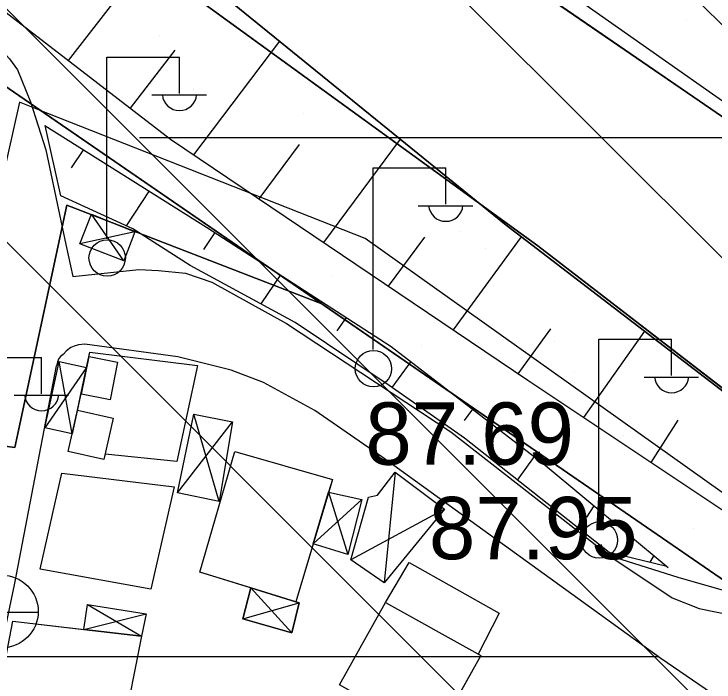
# Model space of a CAD drawing. Extents: x 417995 to 421451, y 4454518 to 4458015.
# Drawn here: x 420970.3 to 421037.7, y 4456904.5 to 4456968.8 of the extents above; entities that cross this region are included whole.
import ezdxf

# ---------------------------------------------------------------- set-up
doc = ezdxf.new("R2010")
doc.units = 0
for name, color, linetype in [('ADAKENARI', 7, 'Continuous'), ('B_Mesken', 7, 'Continuous'), ('B_Sundurma', 7, 'Continuous'), ('B_Teras', 7, 'Continuous'), ('Default', 7, 'Continuous'), ('Hid_Dere_Sulu_Yat_Gen', 7, 'Continuous'), ('IPTAL', 7, 'Continuous'), ('PL_AYA_BOLGE_PARKI', 7, 'Continuous'), ('PL_AYA_PARK_DINLENME', 7, 'Continuous'), ('PL_KON_ONE_100', 7, 'Continuous'), ('PL_TA_K_DERE', 7, 'Continuous'), ('S_Elektrik_Diregi', 7, 'Continuous'), ('S_Rogar_Kapagi', 7, 'Continuous'), ('Sev_Sevalti', 7, 'Continuous'), ('Sev_Sevustu', 7, 'Continuous'), ('Sev_Tarama', 7, 'Continuous'), ('SN_TR_SIVILASMA', 7, 'Continuous'), ('SN_TR_TASKIN', 7, 'Continuous'), ('TR_AZGELISME', 7, 'Continuous'), ('TR_PARKALANI', 7, 'Continuous'), ('Y_Kot_Noktasi', 7, 'Continuous'), ('Y_Yol_Kotu', 7, 'Continuous'), ('Yol_Kaldirim_kenari_bordurtasi', 7, 'Continuous'), ('Yol_Sose', 7, 'Continuous')]:
    doc.layers.add(name, color=color, linetype=linetype)

# ---------------------------------------------------------------- blocks, each defined once
blk = doc.blocks.new('POINT_DISPLAY')
at = {"layer": 'Default'}
blk.add_line((0, 0), (0, 0), dxfattribs=at)

msp = doc.modelspace()

# ---------------------------------------------------------------- linework, layer by layer
at = {"layer": 'ADAKENARI'}
for p, q in [((420914.393, 4457044.091), (421171.908, 4456867.366)), ((420910.154, 4457002.666), (421151.417, 4456836.669)), ((421020.784, 4456946.458), (420971.351, 4456982.356)), ((421144.367, 4456851.123), (421020.784, 4456946.458))]:
    msp.add_line(p, q, dxfattribs=at)
msp.add_lwpolyline([(420690.216, 4456727.843), (420702.22, 4456777.332), (420833.071, 4456758.074), (420825.432, 4456965.198), (420865.081, 4456963.286), (420875.966, 4456867.477), (420899.953, 4456867.196), (420905.321, 4456894.056), (420931.656, 4456891.548), (420934.382, 4456915.01), (420948.576, 4456912.552), (420950.111, 4456929.822), (420970.414, 4456927.03), (420975.429, 4456950.378), (420999.982, 4456940.861)], dxfattribs=at)
at = {"layer": 'B_Mesken'}
for points in [[(420986.032, 4456925.695), (420979.108, 4456926.415), (420978.991, 4456925.889), (420975.556, 4456926.652), (420976.438, 4456930.629), (420977.634, 4456936.232), (420988.01, 4456934.948)], [(420986.032, 4456925.695), (420979.108, 4456926.415), (420978.991, 4456925.889), (420975.556, 4456926.652), (420975.937, 4456928.371), (420976.438, 4456930.629), (420977.319, 4456934.758), (420977.634, 4456936.232), (420988.01, 4456934.948)], [(421000.995, 4456923.95), (420997.484, 4456912.175), (420988.247, 4456915.04), (420991.587, 4456926.669)], [(421000.995, 4456923.95), (421000.631, 4456922.73), (420999.15, 4456917.764), (420997.484, 4456912.176), (420993.129, 4456913.526), (420988.247, 4456915.04), (420991.587, 4456926.669)], [(420983.52, 4456913.393), (420972.865, 4456915.333), (420974.951, 4456924.575), (420985.752, 4456923.26)], [(420983.52, 4456913.393), (420972.865, 4456915.333), (420974.951, 4456924.575), (420985.752, 4456923.26)], [(421006.095, 4456912.12), (421008.382, 4456915.961), (421017.039, 4456911.074), (421015.047, 4456907.147), (421015.28, 4456907.018), (421010.795, 4456899.002), (421001.688, 4456904.196)], [(421012.966, 4456902.882), (421011.849, 4456900.885), (421010.795, 4456899.002), (421001.688, 4456904.196), (421006.095, 4456912.12), (421008.382, 4456915.961), (421017.039, 4456911.074), (421015.047, 4456907.147), (421015.28, 4456907.018)], [(420982.624, 4456908.874), (420980.794, 4456899.614), (420973.227, 4456900.156), (420968.402, 4456900.947), (420970.22, 4456910.32)], [(420977.047, 4456909.525), (420982.624, 4456908.875), (420980.794, 4456899.614), (420980.065, 4456899.666), (420973.227, 4456900.156), (420968.791, 4456900.884), (420968.402, 4456900.947), (420970.22, 4456910.32)]]:
    msp.add_lwpolyline(points, close=True, dxfattribs=at)
at = {"layer": 'B_Sundurma'}
for p, q in [((420980.905, 4456945.029), (420977.788, 4456949.516)), ((420981.98, 4456947.824), (420976.68, 4456946.661)), ((420975.937, 4456928.371), (420974.695, 4456935.326)), ((420977.319, 4456934.758), (420973.313, 4456928.938)), ((420990.085, 4456921.85), (420987.651, 4456930.256)), ((420986.075, 4456922.678), (420991.383, 4456929.519)), ((421007.054, 4456924.661), (421005.978, 4456914.02)), ((421000.631, 4456922.73), (421002.486, 4456916.745)), ((421003.821, 4456922.046), (420999.15, 4456917.764)), ((421011.804, 4456921.112), (421002.765, 4456916.209)), ((420993.129, 4456913.526), (420997.076, 4456909.203)), ((420977.409, 4456911.933), (420982.624, 4456908.874)), ((420992.377, 4456910.53), (420997.804, 4456912.068)), ((420977.047, 4456909.524), (420983.052, 4456911.01))]:
    msp.add_line(p, q, dxfattribs=at)
for points in [[(420981.98, 4456947.824), (420980.905, 4456945.029), (420976.68, 4456946.661), (420977.788, 4456949.516)], [(420981.98, 4456947.824), (420980.905, 4456945.029), (420976.68, 4456946.661), (420977.788, 4456949.516)], [(420977.319, 4456934.758), (420975.937, 4456928.371), (420973.313, 4456928.938), (420974.695, 4456935.326)], [(420977.319, 4456934.758), (420975.937, 4456928.371), (420973.313, 4456928.938), (420974.695, 4456935.326)], [(420990.085, 4456921.85), (420986.075, 4456922.678), (420987.651, 4456930.256), (420991.383, 4456929.519)], [(420990.085, 4456921.85), (420986.075, 4456922.678), (420987.651, 4456930.256), (420991.383, 4456929.519)], [(421007.054, 4456924.661), (421011.804, 4456921.112), (421005.978, 4456914.02), (421002.765, 4456916.209), (421004.466, 4456922.247), (421005.342, 4456922.459)], [(421007.055, 4456924.661), (421011.805, 4456921.112), (421005.978, 4456914.02), (421002.765, 4456916.209), (421004.466, 4456922.247), (421005.342, 4456922.459)], [(421000.631, 4456922.73), (421003.821, 4456922.046), (421002.486, 4456916.745), (420999.15, 4456917.764)], [(420999.15, 4456917.764), (421000.631, 4456922.73), (421003.821, 4456922.046), (421002.486, 4456916.745)], [(420993.129, 4456913.526), (420992.377, 4456910.53), (420997.076, 4456909.203), (420997.804, 4456912.068), (420997.484, 4456912.175)], [(420993.129, 4456913.526), (420997.484, 4456912.176), (420997.804, 4456912.069), (420997.076, 4456909.203), (420992.377, 4456910.53)], [(420977.047, 4456909.524), (420977.409, 4456911.933), (420983.052, 4456911.01), (420982.624, 4456908.874)], [(420977.047, 4456909.525), (420977.409, 4456911.933), (420983.052, 4456911.01), (420982.624, 4456908.875)]]:
    msp.add_lwpolyline(points, close=True, dxfattribs=at)
at = {"layer": 'B_Teras'}
for points in [[(420976.847, 4456932.173), (420977.561, 4456935.796), (420980.312, 4456935.253), (420979.598, 4456931.63)], [(420975.556, 4456926.652), (420976.438, 4456930.629), (420979.874, 4456929.867), (420978.991, 4456925.889)], [(421015.28, 4456907.018), (421010.795, 4456899.002), (421001.688, 4456904.196), (421006.095, 4456912.12)]]:
    msp.add_lwpolyline(points, close=True, dxfattribs=at)
at = {"layer": 'Hid_Dere_Sulu_Yat_Gen'}
for points in [[(421071.863, 4456937.091), (421055.545, 4456950.026), (421044.592, 4456956.151), (421008.21, 4456981.731), (420990.856, 4456991.151), (420985.263, 4456996.498), (420974.642, 4457005.142), (420954.832, 4457019.58), (420940.972, 4457028.27), (420928.33, 4457035.341), (420909.677, 4457045.317), (420893.853, 4457052.652), (420880.074, 4457056.94), (420871.403, 4457058.105), (420861.537, 4457059.451), (420856.559, 4457059.291), (420847.386, 4457057.587), (420831.066, 4457053.669), (420806.416, 4457041.582), (420798.068, 4457036.423), (420793.659, 4457034.111)], [(421057.443, 4456918.03), (421017.725, 4456948.463), (420979.988, 4456979.108), (420945.488, 4457006.834), (420930.592, 4457014.208), (420893.007, 4457029.94), (420866.153, 4457037.413), (420856.987, 4457037.586), (420844.491, 4457036.005), (420820.96, 4457029.35), (420800.441, 4457019.167)]]:
    msp.add_lwpolyline(points, dxfattribs=at)
at = {"layer": 'IPTAL'}
msp.add_lwpolyline([(420965.063, 4456570.679), (420990.332, 4456829.662), (421087.658, 4456798.214), (421089.368, 4456798.572), (421117.92, 4456845.773), (421087.685, 4456887.705), (421004.153, 4456947.181), (420973.587, 4456959.209), (420970.863, 4456960.281), (420965.201, 4456935.043), (420945.78, 4456938.133), (420942.69, 4456918.712), (420931.03, 4456920.567), (420928.895, 4456920.907), (420925.171, 4456897.499), (420901.763, 4456901.223), (420895.572, 4456871.925), (420880.454, 4456871.925), (420869.641, 4456968.037), (420821.971, 4456969.802), (420824.178, 4456862.656), (420826.165, 4456766.177), (420697.5, 4456784.751), (420683.044, 4456726.268)], dxfattribs=at)
at = {"layer": 'PL_AYA_BOLGE_PARKI'}
msp.add_lwpolyline([(420833.071, 4456758.074), (420825.432, 4456965.198), (420865.081, 4456963.286), (420875.966, 4456867.477), (420899.953, 4456867.196), (420905.321, 4456894.056), (420931.656, 4456891.548), (420934.382, 4456915.01), (420948.576, 4456912.552), (420950.111, 4456929.822), (420970.414, 4456927.03), (420975.429, 4456950.378), (420999.982, 4456940.861), (420910.154, 4457002.666)], dxfattribs=at)
at = {"layer": 'PL_AYA_PARK_DINLENME'}
for points in [[(420630.947, 4456928.498), (420804.698, 4457044.74), (420809.896, 4457047.986), (420815.288, 4457050.901), (420820.851, 4457053.472), (420826.564, 4457055.689), (420832.405, 4457057.544), (420838.35, 4457059.03), (420844.378, 4457060.14), (420850.462, 4457060.87), (420856.581, 4457061.218), (420862.709, 4457061.182), (420868.823, 4457060.762), (420874.899, 4457059.959), (420880.912, 4457058.778), (420886.84, 4457057.222), (420892.659, 4457055.298), (420898.345, 4457053.013), (420903.878, 4457050.377), (420909.234, 4457047.399), (420914.393, 4457044.091), (421171.908, 4456867.366), (421285.401, 4456820.566)], [(420739.37, 4456975.788), (420813.262, 4457024.586), (420817.978, 4457027.47), (420822.882, 4457030.022), (420827.951, 4457032.228), (420833.16, 4457034.079), (420838.485, 4457035.565), (420843.9, 4457036.678), (420849.378, 4457037.415), (420854.895, 4457037.77), (420860.423, 4457037.743), (420865.936, 4457037.334), (420871.408, 4457036.545), (420876.811, 4457035.378), (420882.122, 4457033.841), (420887.313, 4457031.94), (420892.36, 4457029.685), (420897.239, 4457027.085), (420901.926, 4457024.155), (420956.051, 4456987.652), (420971.351, 4456982.356), (421020.784, 4456946.458), (421144.367, 4456851.123)], [(421151.417, 4456836.669), (420910.154, 4457002.666), (420905.054, 4457005.925), (420899.746, 4457008.831), (420894.252, 4457011.37), (420888.599, 4457013.53), (420882.813, 4457015.302), (420876.919, 4457016.678), (420870.946, 4457017.65), (420864.92, 4457018.215), (420858.87, 4457018.369), (420852.824, 4457018.114), (420846.809, 4457017.448), (420840.853, 4457016.376), (420834.983, 4457014.902), (420829.227, 4457013.034), (420823.611, 4457010.779), (420818.16, 4457008.149), (420812.901, 4457005.155), (420547.789, 4456842.071)]]:
    msp.add_lwpolyline(points, dxfattribs=at)
at = {"layer": 'PL_KON_ONE_100'}
msp.add_lwpolyline([(420809.993, 4456617.842), (420959.974, 4456579.207), (420984.38, 4456839.223), (421087.006, 4456805.841), (421111.556, 4456846.793), (421082.65, 4456883.983), (420999.982, 4456940.861), (420975.429, 4456950.378), (420970.414, 4456927.03), (420950.111, 4456929.822), (420948.576, 4456912.552), (420934.382, 4456915.01), (420931.656, 4456891.548), (420905.321, 4456894.056), (420899.953, 4456867.196), (420875.966, 4456867.477), (420865.081, 4456963.286), (420825.432, 4456965.198), (420833.071, 4456758.074), (420702.22, 4456777.332), (420690.571, 4456729.306)], dxfattribs=at)
at = {"layer": 'PL_TA_K_DERE'}
for points in [[(421285.401, 4456820.566), (421171.908, 4456867.366), (420914.393, 4457044.091), (420909.234, 4457047.399), (420903.878, 4457050.377), (420898.345, 4457053.013), (420892.659, 4457055.298), (420886.84, 4457057.222), (420880.912, 4457058.778), (420874.899, 4457059.959), (420868.823, 4457060.762), (420862.709, 4457061.182), (420856.581, 4457061.218), (420850.462, 4457060.87), (420844.378, 4457060.14), (420838.35, 4457059.03), (420832.405, 4457057.544), (420826.564, 4457055.689), (420820.851, 4457053.472), (420815.288, 4457050.901), (420809.896, 4457047.986), (420804.698, 4457044.74), (420630.947, 4456928.498)], [(420739.37, 4456975.788), (420813.262, 4457024.586), (420817.978, 4457027.47), (420822.882, 4457030.022), (420827.951, 4457032.228), (420833.16, 4457034.079), (420838.485, 4457035.565), (420843.9, 4457036.678), (420849.378, 4457037.415), (420854.895, 4457037.77), (420860.423, 4457037.743), (420865.936, 4457037.334), (420871.408, 4457036.545), (420876.811, 4457035.378), (420882.122, 4457033.841), (420887.313, 4457031.94), (420892.36, 4457029.685), (420897.239, 4457027.085), (420901.926, 4457024.155), (420956.051, 4456987.652), (420971.351, 4456982.356), (421020.784, 4456946.458), (421144.367, 4456851.123)]]:
    msp.add_lwpolyline(points, dxfattribs=at)
at = {"layer": 'S_Elektrik_Diregi'}
for p, q in [((420979.273, 4456947.129), (420979.273, 4456964.629)), ((420979.273, 4456964.629), (420986.273, 4456964.629)), ((420986.273, 4456961.129), (420986.273, 4456964.629)), ((420983.613, 4456960.989), (420988.863, 4456960.989)), ((421004.914, 4456936.466), (421004.914, 4456953.966)), ((421004.914, 4456953.966), (421011.914, 4456953.966)), ((421011.914, 4456950.466), (421011.914, 4456953.966)), ((421009.254, 4456950.326), (421014.504, 4456950.326)), ((421026.66, 4456919.959), (421026.66, 4456937.459)), ((421026.66, 4456937.459), (421033.66, 4456937.459)), ((421033.66, 4456933.959), (421033.66, 4456937.459)), ((420965.999, 4456935.717), (420972.999, 4456935.717)), ((420972.999, 4456932.217), (420972.999, 4456935.717)), ((421031, 4456933.819), (421036.25, 4456933.819)), ((420970.339, 4456932.077), (420975.589, 4456932.077))]:
    msp.add_line(p, q, dxfattribs=at)
for centre in [(420979.309, 4456945.294), (421004.95, 4456934.63), (421026.696, 4456918.123)]:
    msp.add_circle(centre, 1.75, dxfattribs=at)
for centre in [(420986.274, 4456961.142), (421011.915, 4456950.479), (421033.661, 4456933.972), (420973, 4456932.23)]:
    msp.add_arc(centre, 1.658, 184.83843, 355.14641, dxfattribs=at)
at = {"layer": 'S_Rogar_Kapagi'}
msp.add_line((420965.651, 4456911.185), (420972.651, 4456911.185), dxfattribs=at)
msp.add_circle((420969.168, 4456911.248), 3.5, dxfattribs=at)
at = {"layer": 'Sev_Sevalti'}
for points in [[(421071.863, 4456937.091), (421055.545, 4456950.026), (421044.592, 4456956.151), (421008.21, 4456981.731), (420990.856, 4456991.151), (420985.263, 4456996.498), (420974.642, 4457005.142), (420954.832, 4457019.58), (420940.972, 4457028.27), (420928.33, 4457035.341), (420909.677, 4457045.317), (420893.853, 4457052.652), (420880.074, 4457056.94), (420861.537, 4457059.451), (420856.559, 4457059.291), (420847.386, 4457057.587), (420831.066, 4457053.669), (420806.416, 4457041.582), (420798.068, 4457036.423), (420793.659, 4457034.111)], [(420793.454, 4457014.56), (420800.441, 4457019.167), (420820.96, 4457029.35), (420844.491, 4457036.005), (420856.987, 4457037.586), (420866.153, 4457037.413), (420893.007, 4457029.94), (420930.592, 4457014.208), (420945.488, 4457006.834), (420979.988, 4456979.108), (421017.725, 4456948.463), (421057.443, 4456918.03)], [(421033.207, 4456915.593), (421027.653, 4456916.915), (421013.704, 4456927.931), (421006.46, 4456933.005), (420997.412, 4456939.062), (420987.303, 4456944.582), (420981.785, 4456948.087), (420974.861, 4456951.279), (420973.324, 4456958.057)]]:
    msp.add_lwpolyline(points, dxfattribs=at)
at = {"layer": 'Sev_Sevustu'}
for points in [[(420793.308, 4457000.628), (420796.244, 4457002.954), (420807.724, 4457013.682), (420808.623, 4457014.577), (420819.154, 4457020.412), (420821.447, 4457021.26), (420834.033, 4457023.392), (420848.333, 4457024.908), (420861.967, 4457025.297), (420875.242, 4457024.263), (420883.038, 4457022.321), (420892.885, 4457018.743), (420908.097, 4457011.862), (420923.489, 4457003.328), (420939.82, 4456991.586), (420956.269, 4456979.214), (420985.414, 4456956.736), (421019.827, 4456933.513), (421048.611, 4456914.344), (421051.469, 4456914.26), (421057.443, 4456918.03)], [(420973.313, 4456958.063), (420988.885, 4456948.251), (421006.641, 4456936.77), (421021.299, 4456925.492), (421033.333, 4456915.488)]]:
    msp.add_lwpolyline(points, dxfattribs=at)
at = {"layer": 'Sev_Tarama'}
for p, q in [((420975.598, 4456964.307), (420984.319, 4456975.591)), ((420987.638, 4456955.235), (420995.935, 4456966.158)), ((420981.56, 4456959.709), (420985.845, 4456965.29)), ((421000.172, 4456946.778), (421007.546, 4456956.728)), ((420993.932, 4456950.988), (420997.83, 4456956.221)), ((420977.026, 4456955.724), (420975.835, 4456953.979)), ((420983.337, 4456951.747), (420981.134, 4456948.387)), ((420989.667, 4456947.745), (420988.595, 4456946.103)), ((421006.407, 4456942.57), (421009.888, 4456947.285)), ((421012.647, 4456938.359), (421019.22, 4456947.317)), ((420995.984, 4456943.661), (420994.114, 4456940.863)), ((421002.314, 4456939.568), (421001.414, 4456938.277)), ((421018.899, 4456934.14), (421022.029, 4456938.453)), ((421025.212, 4456929.927), (421031.076, 4456938.232)), ((421008.534, 4456935.313), (421006.723, 4456932.821)), ((421014.481, 4456930.738), (421013.674, 4456929.627)), ((421031.697, 4456925.608), (421034.305, 4456929.684)), ((421020.419, 4456926.168), (421018.795, 4456923.91)), ((421026.183, 4456921.432), (421025.454, 4456920.33)), ((421031.947, 4456916.64), (421031.556, 4456915.986))]:
    msp.add_line(p, q, dxfattribs=at)
at = {"layer": 'SN_TR_SIVILASMA'}
for p, q in [((421284.372, 4456721.879), (420219.351, 4457786.901)), ((421284.14, 4456699.66), (420198.288, 4457785.513)), ((421283.677, 4456655.223), (420178.332, 4457760.568)), ((421283.445, 4456633.004), (420168.354, 4457748.095))]:
    msp.add_line(p, q, dxfattribs=at)
at = {"layer": 'SN_TR_TASKIN'}
for p, q in [((420982.431, 4456956.904), (421082.431, 4456956.904)), ((420932.431, 4456906.904), (421032.431, 4456906.904))]:
    msp.add_line(p, q, dxfattribs=at)
at = {"layer": 'TR_AZGELISME'}
msp.add_lwpolyline([(420809.993, 4456617.842), (420959.974, 4456579.207), (420984.38, 4456839.223), (421087.006, 4456805.841), (421111.556, 4456846.793), (421082.65, 4456883.983), (420999.982, 4456940.861), (420975.429, 4456950.378), (420970.414, 4456927.03), (420950.111, 4456929.822), (420948.576, 4456912.552), (420934.382, 4456915.01), (420931.656, 4456891.548), (420905.321, 4456894.056), (420899.953, 4456867.196), (420875.966, 4456867.477), (420865.081, 4456963.286), (420825.432, 4456965.198), (420833.071, 4456758.074), (420702.22, 4456777.332), (420690.571, 4456729.306)], dxfattribs=at)
at = {"layer": 'Yol_Kaldirim_kenari_bordurtasi'}
msp.add_lwpolyline([(421050.228, 4456913.383), (421047.924, 4456912.748), (421046.163, 4456912.5), (421043.129, 4456912.477), (421039.543, 4456913.004), (421034.28, 4456914.523), (421027.679, 4456916.608)], dxfattribs=at)
at = {"layer": 'Yol_Sose'}
for points in [[(420961.295, 4456973.594), (420967.152, 4456967.446), (420969.906, 4456964.465), (420970.663, 4456963.42), (420971.911, 4456960.334), (420973.401, 4456955.697), (420975.321, 4456946.601), (420976.016, 4456943.506)], [(420976.016, 4456943.506), (420982.372, 4456944.177), (420984.265, 4456944.085), (420986.845, 4456943.813), (420989.402, 4456942.972), (420996.574, 4456938.981), (421012.411, 4456928.535), (421027.891, 4456916.443), (421033.707, 4456912.574), (421036.31, 4456911.552), (421039.602, 4456910.854)], [(421111.858, 4456833.989), (421111.995, 4456835.137), (421096.959, 4456853.324), (421087.986, 4456861.668), (421074.165, 4456873.795), (421056.696, 4456888.839), (421051.728, 4456893.062), (421046.729, 4456897.077), (421032.61, 4456906.722), (421005.771, 4456926.158), (420999.301, 4456930.609), (420994.357, 4456933.291), (420991.239, 4456934.474), (420986.106, 4456935.762), (420977.166, 4456936.981), (420976.54, 4456936.914), (420976.138, 4456936.799), (420975.819, 4456936.666), (420975.398, 4456936.338), (420975.059, 4456936.009), (420974.825, 4456935.793), (420974.669, 4456935.603), (420974.539, 4456935.288), (420974.424, 4456934.906)], [(420963.158, 4456877.56), (420963.54, 4456879.831), (420966.815, 4456896.847), (420970.403, 4456913.977), (420974.424, 4456934.906)]]:
    msp.add_lwpolyline(points, dxfattribs=at)

# ---------------------------------------------------------------- block references
at = {"layer": 'TR_PARKALANI', "xscale": 0.1, "yscale": 0.10000000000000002}
for p in [(421035.117, 4456968.265), (420984.33, 4456966.72), (420987.649, 4456961.558), (420998.234, 4456959.191), (420973.567, 4456956.882), (420980.012, 4456953.326), (420989.002, 4456953.474), (420994.31, 4456952.578), (421013.349, 4456947.795), (421015.742, 4456946.203), (420995.629, 4456944.419), (421000.97, 4456943.598), (421022.403, 4456937.223), (421009.533, 4456936.891), (420972.116, 4456936.317), (421024.305, 4456934.286), (421029.063, 4456928.243), (421028.802, 4456921.6), (421035.724, 4456919.263)]:
    msp.add_blockref('POINT_DISPLAY', p, dxfattribs=at)

# ---------------------------------------------------------------- texts
at = {"layer": 'Y_Kot_Noktasi'}
msp.add_text('87.69', height=6, dxfattribs=at).set_placement((421004.172, 4456925.38))
at = {"layer": 'Y_Yol_Kotu'}
msp.add_text('87.95', height=6, dxfattribs=at).set_placement((421010.292, 4456916.283))

doc.saveas('drawing.dxf')
